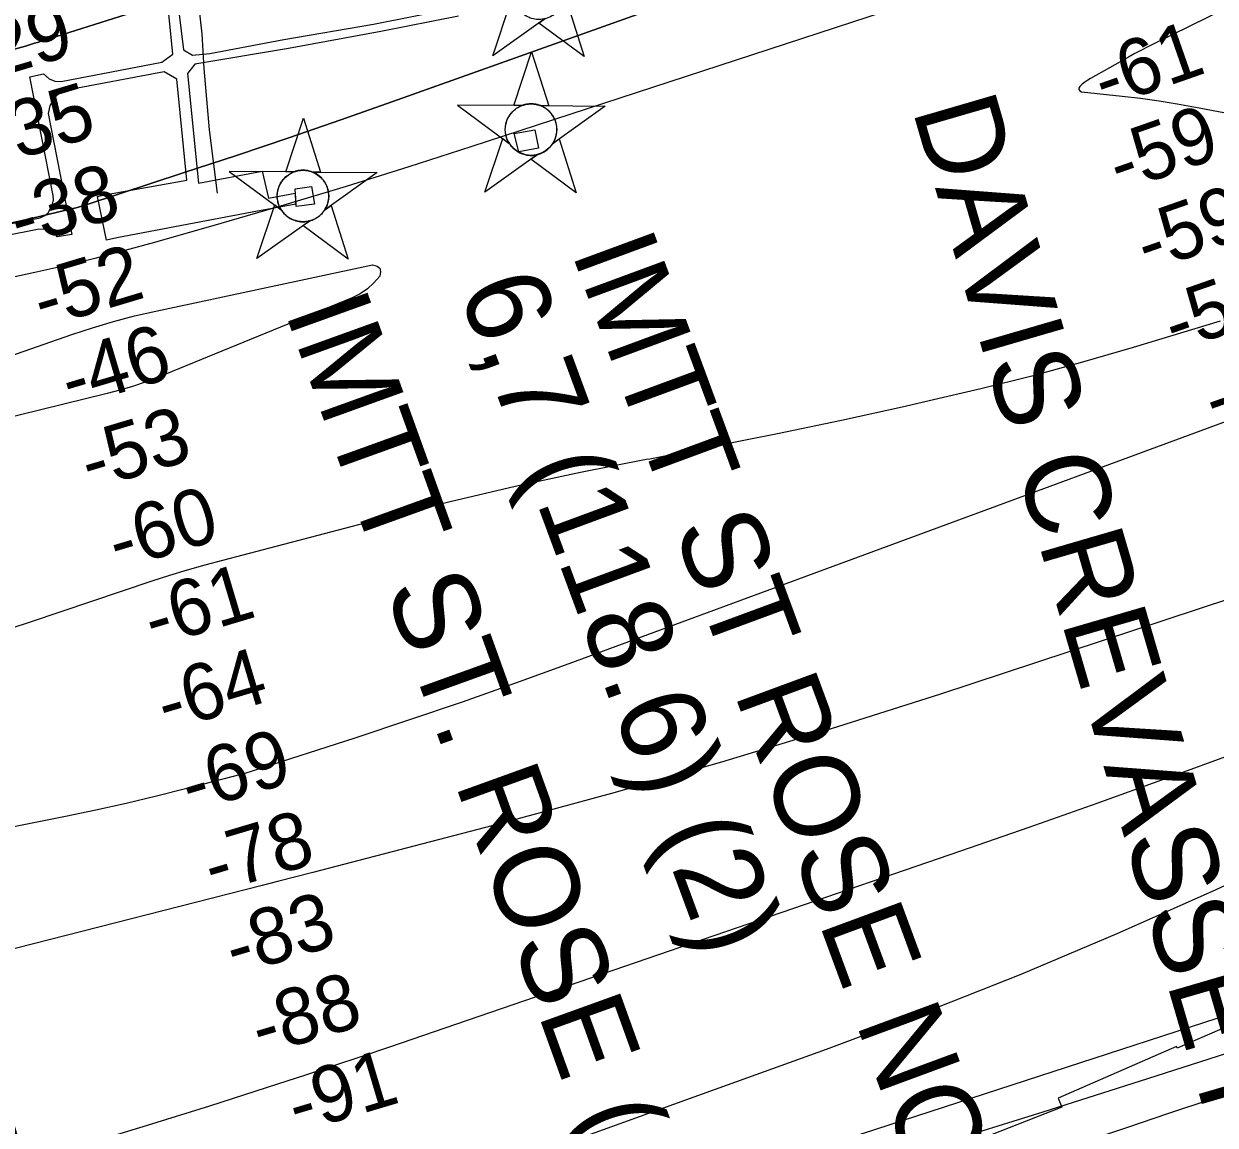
# Model space of a CAD drawing. Extents: x 3567028 to 3605064, y 510945 to 536587.
# Drawn here: x 3599332 to 3600744, y 522912 to 524216 of the extents above; entities that cross this region are included whole.
import ezdxf

# ---------------------------------------------------------------- set-up
doc = ezdxf.new("R2010")
doc.units = 0
for name, color, linetype in [('V-CHAN-DOCK', 7, 'Continuous'), ('V-CHAN-NAID', 7, 'Continuous'), ('V-RIVR-RANG', 7, 'Continuous'), ('V-RRAP-RVMT', 7, 'Continuous'), ('V-TOPO-DPTH', 7, 'Continuous'), ('V-TOPO-MAJR', 7, 'Continuous'), ('V-TOPO-MINR', 7, 'Continuous'), ('V-UTIL-LINE', 7, 'Continuous')]:
    doc.layers.add(name, color=color, linetype=linetype)

msp = doc.modelspace()

# ---------------------------------------------------------------- linework, layer by layer
at = {"layer": 'V-CHAN-DOCK'}
for points in [[(3599508.4, 524295.5), (3599521.8, 524185.8), (3599532.2, 524179.2), (3599552.8, 524181.5), (3599640.4, 524198), (3599746.9, 524216), (3599846.5, 524235.9)], [(3598450.3, 523806.5), (3598447.2, 523823.9), (3598728.1, 523877), (3598730.2, 523866.8), (3598962.2, 523910.4), (3599140.4, 523944.6), (3599259.9, 523968.7), (3599351.9, 523986.6), (3599357.4, 523989.4), (3599361.1, 523992.7), (3599364, 523997.8), (3599365.9, 524001.4), (3599367.4, 524007.9), (3599367.1, 524013.1), (3599339.5, 524153.7), (3599355.9, 524157.2), (3599362.4, 524151.3), (3599369, 524148.7), (3599376.6, 524148.3), (3599496, 524171), (3599509, 524180.4), (3599498.7, 524284.3)], [(3599847.7, 524225.5), (3599755.4, 524207.4), (3599646.1, 524187.1), (3599534.9, 524168.8), (3599526.4, 524157.5), (3599539.3, 524027.7), (3599614.9, 524041.9), (3599622.2, 524009.8), (3599654, 524015.7), (3599654.7, 524002.7), (3599603.1, 523993.5), (3599442.7, 523962.9), (3599430.5, 523960.3), (3599419.6, 524012), (3599425.9, 524013.4), (3599525.7, 524031.3), (3599513.6, 524151), (3599498.9, 524159.5), (3599381.5, 524137.4), (3599374.2, 524134.1), (3599368, 524128.3), (3599363.2, 524119.3), (3599361.3, 524110.2), (3599389.2, 523967), (3599372.1, 523964.2), (3599369.9, 523967.2), (3599364.1, 523971.2), (3599357.2, 523973.1), (3599348.8, 523972.8), (3599232.6, 523950.1)], [(3599913.5, 524086.6), (3599938, 524091.1), (3599942.5, 524069.2), (3599918.9, 524064.7), (3599913.5, 524086.6)], [(3599653.9, 524021), (3599673.4, 524023.7), (3599677, 524002.8), (3599655.2, 524000.1), (3599653.9, 524021)]]:
    msp.add_lwpolyline(points, dxfattribs=at)
at = {"layer": 'V-CHAN-NAID'}
for points in [[(3599950.4, 524223), (3599888.2, 524178.5), (3599909.3, 524241.9), (3599917, 524236.2), (3599917.7, 524235.3), (3599919, 524233.4), (3599920.2, 524232), (3599921.7, 524230.5), (3599923.1, 524229.3), (3599924.6, 524228.1), (3599926, 524227.1), (3599927.6, 524226.1), (3599929.4, 524225.2), (3599931.1, 524224.4), (3599932.6, 524223.8), (3599934.2, 524223.3), (3599936.4, 524222.7), (3599938, 524222.4), (3599940, 524222.2), (3599941.5, 524222.1), (3599943.4, 524222), (3599945.1, 524222.1), (3599946.8, 524222.3), (3599948.7, 524222.6)], [(3599968.4, 524235.9), (3599976.2, 524241.5), (3599996.4, 524177.7), (3599942.6, 524217.4), (3599950.4, 524223), (3599952, 524223.4), (3599953.7, 524224), (3599955.8, 524224.9), (3599957.6, 524225.8), (3599959.4, 524226.9), (3599961.2, 524228.1), (3599962.7, 524229.4), (3599964, 524230.5), (3599965.4, 524232), (3599966.6, 524233.4), (3599967.7, 524234.8)], [(3599922.7, 524119.7), (3599913.1, 524119.8), (3599934.2, 524183.3), (3599954.4, 524119.5), (3599944.8, 524119.6), (3599943.3, 524120.2), (3599941.2, 524120.8), (3599939.1, 524121.2), (3599937.1, 524121.5), (3599935.9, 524121.6), (3599934.4, 524121.7), (3599932.7, 524121.7), (3599931.3, 524121.7), (3599929.4, 524121.5), (3599928, 524121.2), (3599926.2, 524120.8), (3599924.7, 524120.4), (3599923.7, 524120.1)], [(3599922.7, 524119.7), (3599846.2, 524120.3), (3599907.7, 524074.9), (3599906.6, 524076.8), (3599905.8, 524078.4), (3599905, 524080.4), (3599904.3, 524082.4), (3599903.9, 524083.8), (3599903.6, 524085.4), (3599903.3, 524086.8), (3599903.1, 524088.4), (3599903, 524090.2), (3599903, 524091.7), (3599903.1, 524093.8), (3599903.3, 524095.4), (3599903.7, 524097.6), (3599904.2, 524099.6), (3599904.8, 524101.4), (3599905.4, 524103.1), (3599906.2, 524104.7), (3599907, 524106.2), (3599908, 524108), (3599909.1, 524109.5), (3599910.1, 524110.7), (3599911.1, 524111.9), (3599912.4, 524113.2), (3599913.4, 524114.2), (3599915.1, 524115.6), (3599916.4, 524116.4), (3599918, 524117.5), (3599919.8, 524118.5), (3599921.2, 524119.1)], [(3599944.8, 524119.6), (3600021.3, 524119), (3599959.1, 524074.5), (3599960, 524076), (3599961, 524077.8), (3599961.7, 524079.4), (3599962.5, 524081.4), (3599963, 524083.2), (3599963.4, 524084.8), (3599963.8, 524086.8), (3599964, 524088.4), (3599964.1, 524090.6), (3599964, 524092.7), (3599963.9, 524094.9), (3599963.6, 524096.6), (3599963.1, 524098.9), (3599962.5, 524101), (3599961.7, 524103), (3599961.1, 524104.4), (3599960.1, 524106.3), (3599959, 524108.1), (3599957.8, 524109.8), (3599956.5, 524111.3), (3599955.2, 524112.7), (3599953.6, 524114.2), (3599951.9, 524115.6), (3599950.2, 524116.8), (3599948.3, 524117.9), (3599946.8, 524118.7)], [(3599652.4, 524041.1), (3599642.8, 524041.1), (3599663.9, 524104.6), (3599684.1, 524040.8), (3599674.5, 524040.9), (3599673, 524041.5), (3599670.9, 524042.1), (3599668.8, 524042.6), (3599666.8, 524042.9), (3599665.6, 524043), (3599664.1, 524043.1), (3599662.4, 524043.1), (3599661, 524043), (3599659.1, 524042.8), (3599657.7, 524042.6), (3599656, 524042.2), (3599654.4, 524041.8), (3599653.4, 524041.4)], [(3599941.1, 524061.6), (3599878.9, 524017.1), (3599900, 524080.6), (3599907.7, 524074.9), (3599908.4, 524073.9), (3599909.7, 524072), (3599911, 524070.6), (3599912.4, 524069.1), (3599913.8, 524067.9), (3599915.3, 524066.7), (3599916.7, 524065.7), (3599918.4, 524064.7), (3599920.1, 524063.8), (3599921.9, 524063), (3599923.3, 524062.4), (3599924.9, 524061.9), (3599927.2, 524061.3), (3599928.7, 524061), (3599930.7, 524060.8), (3599932.2, 524060.7), (3599934.1, 524060.7), (3599935.8, 524060.7), (3599937.5, 524060.9), (3599939.4, 524061.2)], [(3599959.1, 524074.5), (3599966.9, 524080.1), (3599987.1, 524016.3), (3599933.3, 524056), (3599941.1, 524061.6), (3599942.8, 524062.1), (3599944.4, 524062.6), (3599946.5, 524063.6), (3599948.3, 524064.4), (3599950.1, 524065.5), (3599951.9, 524066.8), (3599953.4, 524068), (3599954.7, 524069.2), (3599956.1, 524070.6), (3599957.3, 524072), (3599958.4, 524073.5)], [(3599652.4, 524041.1), (3599575.9, 524041.6), (3599637.4, 523996.2), (3599636.3, 523998.1), (3599635.5, 523999.7), (3599634.7, 524001.7), (3599634, 524003.8), (3599633.6, 524005.1), (3599633.3, 524006.7), (3599633, 524008.2), (3599632.8, 524009.8), (3599632.7, 524011.5), (3599632.7, 524013.1), (3599632.8, 524015.2), (3599633, 524016.8), (3599633.4, 524019), (3599633.9, 524020.9), (3599634.5, 524022.8), (3599635.1, 524024.5), (3599635.9, 524026), (3599636.7, 524027.6), (3599637.7, 524029.3), (3599638.8, 524030.8), (3599639.8, 524032.1), (3599640.8, 524033.2), (3599642.1, 524034.5), (3599643.1, 524035.5), (3599644.9, 524036.9), (3599646.1, 524037.8), (3599647.8, 524038.8), (3599649.5, 524039.8), (3599650.9, 524040.5)], [(3599674.5, 524040.9), (3599751, 524040.4), (3599688.8, 523995.8), (3599689.7, 523997.3), (3599690.7, 523999.2), (3599691.4, 524000.8), (3599692.2, 524002.7), (3599692.7, 524004.5), (3599693.1, 524006.1), (3599693.5, 524008.2), (3599693.7, 524009.7), (3599693.8, 524011.9), (3599693.8, 524014), (3599693.6, 524016.2), (3599693.3, 524018), (3599692.8, 524020.2), (3599692.2, 524022.3), (3599691.4, 524024.3), (3599690.8, 524025.8), (3599689.8, 524027.7), (3599688.7, 524029.4), (3599687.5, 524031.1), (3599686.2, 524032.6), (3599685, 524034), (3599683.3, 524035.5), (3599681.6, 524037), (3599679.9, 524038.1), (3599678, 524039.3), (3599676.5, 524040)], [(3599670.8, 523982.9), (3599608.6, 523938.4), (3599629.7, 524001.9), (3599637.4, 523996.2), (3599638.1, 523995.2), (3599639.5, 523993.4), (3599640.7, 523992), (3599642.1, 523990.5), (3599643.5, 523989.2), (3599645, 523988.1), (3599646.4, 523987.1), (3599648.1, 523986), (3599649.8, 523985.1), (3599651.6, 523984.3), (3599653, 523983.8), (3599654.6, 523983.2), (3599656.9, 523982.7), (3599658.4, 523982.4), (3599660.4, 523982.1), (3599662, 523982), (3599663.8, 523982), (3599665.5, 523982.1), (3599667.2, 523982.3), (3599669.1, 523982.6)], [(3599688.8, 523995.8), (3599696.6, 524001.4), (3599716.9, 523937.6), (3599663, 523977.4), (3599670.8, 523982.9), (3599672.5, 523983.4), (3599674.1, 523984), (3599676.2, 523984.9), (3599678, 523985.8), (3599679.8, 523986.9), (3599681.6, 523988.1), (3599683.1, 523989.3), (3599684.4, 523990.5), (3599685.8, 523991.9), (3599687, 523993.3), (3599688.1, 523994.8)]]:
    msp.add_lwpolyline(points, close=True, dxfattribs=at)
for centre in [(3599933.5, 524091.2), (3599663.3, 524012.5)]:
    msp.add_circle(centre, 30.5, dxfattribs=at)
at = {"layer": 'V-RRAP-RVMT'}
for p, q in [((3600825.2, 523057.8), (3600699.4, 523003.1)), ((3600698.6, 523004.9), (3600558, 522943.7)), ((3600699.4, 523003.1), (3600698.6, 523004.9)), ((3600558, 522943.7), (3600562.5, 522933.2)), ((3600562.5, 522933.2), (3600458, 522892))]:
    msp.add_line(p, q, dxfattribs=at)
at = {"layer": 'V-TOPO-DPTH'}
for points in [[(3599314.8, 523980), (3599342.7, 523986.2), (3599390.4, 523997.7), (3599394.4, 523998.7), (3599398.4, 523999.8), (3599402.4, 524001), (3599406.4, 524002.2), (3599522.6, 524040.2), (3599584.5, 524060.7), (3599646.4, 524081.6), (3599708.1, 524102.9), (3599769.6, 524124.6), (3600524.1, 524393.4)], [(3600524.1, 524393.4), (3599769.6, 524124.6), (3599708.1, 524102.9), (3599646.4, 524081.6), (3599584.5, 524060.7), (3599522.6, 524040.2), (3599406.4, 524002.2), (3599402.4, 524001), (3599398.4, 523999.8), (3599394.4, 523998.7), (3599390.4, 523997.7), (3599342.7, 523986.2), (3599314.8, 523980)], [(3599251.9, 524167.5), (3599334.3, 524190.2), (3599337.9, 524191.2), (3599341.5, 524192.3), (3599345.1, 524193.4), (3599348.7, 524194.5), (3599498.6, 524241.9)], [(3599498.6, 524241.9), (3599348.7, 524194.5), (3599345.1, 524193.4), (3599341.5, 524192.3), (3599337.9, 524191.2), (3599334.3, 524190.2), (3599251.9, 524167.5)]]:
    msp.add_lwpolyline(points, dxfattribs=at)
at = {"layer": 'V-TOPO-MAJR'}
for points in [[(3600568.5, 524301.8), (3599862.3, 524070.6), (3599788.5, 524046.9), (3599714.6, 524023.8), (3599640.4, 524001.5), (3599566, 523979.9), (3599487.3, 523957.5), (3599452, 523947.8), (3599416.6, 523938.5), (3599381, 523930), (3599345.3, 523921.9), (3598789.7, 523801.4)], [(3599754.4, 523927.2), (3599755.2, 523923.1), (3599754.2, 523917.7), (3599747.3, 523909.7), (3599739.7, 523902.6), (3599730.9, 523896.8), (3599721.5, 523892), (3599490.7, 523797.7), (3599476.1, 523792.1), (3599461.4, 523786.9), (3599446.4, 523782.4), (3599431.3, 523778.4), (3599042.6, 523683.2)], [(3599071.2, 523737.6), (3599389.3, 523848.5), (3599413.9, 523856.5), (3599438.6, 523863.9), (3599463.6, 523870.4), (3599488.8, 523876.3), (3599745.7, 523930.8), (3599751, 523929.6), (3599754.4, 523927.2)], [(3600939.5, 523279.8), (3600740.6, 523188.5), (3600627.7, 523138.4), (3600513.9, 523090.2), (3600399.1, 523044.9), (3600283.4, 523001.6), (3599798.4, 522827)], [(3600309.3, 522896.6), (3601022.3, 523128.1)]]:
    msp.add_lwpolyline(points, dxfattribs=at)
at = {"layer": 'V-TOPO-MINR'}
for points in [[(3601444.6, 524572.1), (3600672.4, 524193.2), (3600664.6, 524189.3), (3600656.9, 524185.3), (3600649.2, 524181.2), (3600641.6, 524177), (3600596.7, 524151.8), (3600593.3, 524149.7), (3600589.9, 524147.5), (3600586.8, 524145), (3600583.7, 524142.4), (3600582.8, 524140.3), (3600582.8, 524138.6), (3600583.9, 524137.2), (3600585.8, 524136.1), (3600633.9, 524130.9), (3600655.8, 524128.3), (3600677.7, 524125.3), (3600699.4, 524121.8), (3600721.1, 524117.8), (3600760.7, 524110.1)], [(3600524.1, 524393.4), (3599769.6, 524124.6), (3599708.1, 524102.9), (3599646.4, 524081.6), (3599584.5, 524060.7), (3599522.6, 524040.2), (3599406.4, 524002.2), (3599402.4, 524001), (3599398.4, 523999.8), (3599394.4, 523998.7), (3599390.4, 523997.7), (3599342.7, 523986.2), (3599314.8, 523980)], [(3599498.6, 524241.9), (3599348.7, 524194.5), (3599345.1, 524193.4), (3599341.5, 524192.3), (3599337.9, 524191.2), (3599334.3, 524190.2), (3599251.9, 524167.5)], [(3600750.1, 523864.2), (3600647.2, 523833.2), (3600587.2, 523815.8), (3600526.9, 523799.3), (3600466.4, 523784.1), (3600405.5, 523769.7), (3600376.7, 523763.2), (3600301.3, 523746.7), (3600225.7, 523730.7), (3600149.9, 523715.6), (3600074.1, 523700.9), (3600070, 523700.2), (3599992.2, 523684.8), (3599914.7, 523668.3), (3599837.5, 523650.2), (3599760.6, 523631.1), (3599567.8, 523580.9), (3599546.8, 523575.2), (3599525.9, 523569.2), (3599505.1, 523562.8), (3599484.3, 523556.1), (3599339.8, 523507.6), (3599246.6, 523477.4)], [(3600775.4, 523752.1), (3599978.2, 523458.2), (3599915.1, 523435.4), (3599851.9, 523413), (3599788.3, 523391.5), (3599724.6, 523370.4), (3599604.1, 523331.5), (3599600.5, 523330.3), (3599596.9, 523329.2), (3599593.2, 523328.2), (3599589.6, 523327.2), (3599525.5, 523310.5), (3599489.7, 523301.5), (3599453.9, 523292.9), (3599417.9, 523285), (3599381.8, 523277.4), (3598590.8, 523119.1)], [(3600838.9, 523560.9), (3600418.7, 523422.5), (3600289.3, 523381.3), (3600159.4, 523341.7), (3600028.8, 523304.6), (3599897.8, 523269.2), (3599674.9, 523211.2), (3599654.9, 523206.1), (3599634.8, 523200.9), (3599614.8, 523195.7), (3599594.8, 523190.6), (3599092.7, 523062.5)], [(3600765.2, 523351.4), (3600684.8, 523322), (3600604.2, 523293), (3600523.5, 523264.6), (3600442.6, 523236.5), (3599765.9, 523004.3), (3599732.8, 522993.1), (3599699.6, 522982), (3599666.4, 522971), (3599633.1, 522960.2), (3599552.5, 522934.3), (3599478.7, 522911.3), (3599404.7, 522889), (3599330.3, 522868)], [(3599092.6, 522545.8), (3599719.2, 522685.4), (3599750.2, 522692.7), (3599781.2, 522700.4), (3599812, 522708.8), (3599842.7, 522717.6), (3600291, 522851.3), (3600415.8, 522889), (3600540.4, 522927.5), (3600664.6, 522967), (3600788.7, 523007.1)], [(3599139.7, 522453.2), (3599767.4, 522621.3), (3599784.6, 522626.1), (3599801.7, 522631), (3599818.7, 522636.3), (3599835.7, 522641.8), (3600639.4, 522909.2), (3600689.5, 522926), (3600739.6, 522942.7), (3600789.7, 522959.6)]]:
    msp.add_lwpolyline(points, dxfattribs=at)
at = {"layer": 'V-UTIL-LINE'}
msp.add_lwpolyline([(3599494.2, 524880.3), (3599485.8, 524826.9), (3599486.2, 524782.7), (3599489.5, 524728.8), (3599499.1, 524665.3), (3599503.8, 524627.7), (3599509.3, 524554.6), (3599515.3, 524482.7), (3599523, 524396.5), (3599532.5, 524301.9), (3599543.2, 524204.7), (3599545.8, 524163.6), (3599552.2, 524090.9), (3599561.7, 524016)], dxfattribs=at)

# ---------------------------------------------------------------- texts
at = {"layer": 'V-CHAN-NAID'}
for s, rotation, p in [('DAVIS CREVASSE RANGE REAR', 286.2456, (3600385.1, 524115.2)), ('IMTT ST ROSE NO.', 290.2657, (3599981, 523946.3)), ('6,7 (118.6) (2)', 290.2657, (3599847, 523901.4)), ('IMTT ST. ROSE (118.6)', 289.8336, (3599641.5, 523875.7)), ('IMTT ST. ROSE ', 286.474, (3598971.4, 523743.7))]:
    msp.add_text(s, height=100, rotation=rotation, dxfattribs=at).set_placement(p)
at = {"layer": 'V-RIVR-RANG'}
for s, rotation, p in [('-29', 16.6258, (3599271.1, 524144.1)), ('-61', 19.2664, (3600613.2, 524116.4)), ('-35', 16.6258, (3599297.2, 524047.5)), ('-59', 19.2664, (3600631, 524016.7)), ('-38', 16.6258, (3599326.6, 523951.9)), ('-59', 19.2664, (3600663.8, 523922.2)), ('-52', 16.6258, (3599354.5, 523855.9)), ('-59', 19.2664, (3600696.5, 523827.7)), ('-46', 16.6258, (3599387.4, 523761.3)), ('-61', 19.2664, (3600744.2, 523738.5)), ('-53', 16.6258, (3599410.7, 523663.9)), ('-60', 16.6258, (3599443.4, 523569.3)), ('-61', 16.6258, (3599485.9, 523477.7)), ('-64', 16.6258, (3599501.1, 523377.8)), ('-69', 16.6258, (3599529.5, 523282)), ('-78', 16.6258, (3599556.6, 523185.7)), ('-83', 16.6258, (3599582, 523088.9)), ('-88', 16.6258, (3599612.9, 522993.8)), ('-91', 16.6258, (3599656.2, 522902.3))]:
    msp.add_text(s, height=67, rotation=rotation, dxfattribs=at).set_placement(p)

doc.saveas('drawing.dxf')
